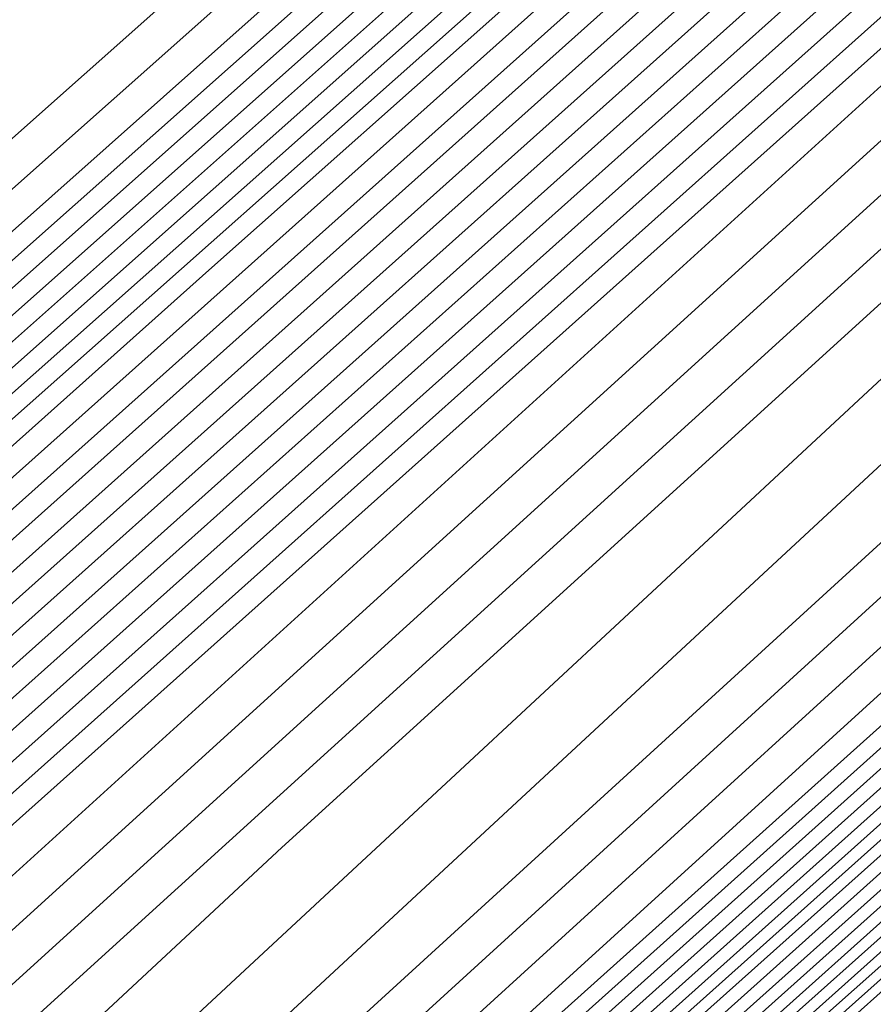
# Model space of a CAD drawing. Extents: x 3249832 to 3255657, y 13789405 to 13793316.
# Tile 944 of 1056: x 3253211.257 to 3253211.789, y 13791260.866 to 13791261.481. Entities that reach past the tile are written whole.
import ezdxf

# ---------------------------------------------------------------- set-up
doc = ezdxf.new("R2010")
doc.units = 0
doc.header["$LTSCALE"] = 100
doc.header["$MEASUREMENT"] = 0
for name, color, linetype in [('GRATIO_03231_CON', 1, 'CONTINUOUS'), ('GRATIO_0323_ICON', 1, 'CONTINUOUS'), ('TARGETS_EAST', 7, 'CONTINUOUS')]:
    doc.layers.add(name, color=color, linetype=linetype)

# ---------------------------------------------------------------- blocks, each defined once
blk = doc.blocks.new('Gratio_032316_contours')
at = {"layer": 'GRATIO_03231_CON', "color": 1, "linetype": 'Continuous', "flags": 128}
for points in [[(3253305.54688, 13791344.02398), (3253290.11807, 13791330.73871), (3253272.33566, 13791315.41836), (3253257.35169, 13791302.48132), (3253257.35169, 13791302.48132), (3253249.01641, 13791295.23342), (3253245.97269, 13791292.5302), (3253245.56158, 13791292.11461), (3253245.4762, 13791292.02112), (3253244.81796, 13791291.45007), (3253243.04036, 13791289.89332), (3253239.87374, 13791287.09206), (3253236.15591, 13791283.78489), (3253233.00154, 13791280.95975), (3253231.24335, 13791279.35625), (3253230.58622, 13791278.7206), (3253230.45309, 13791278.55066), (3253230.05512, 13791278.15482), (3253227.75635, 13791276.08367), (3253221.70905, 13791270.69833), (3253210.99956, 13791261.18264), (3253198.45046, 13791250.01127), (3253187.8184, 13791240.48165), (3253181.88122, 13791235.03903)], [(3253286.91199, 13791327.90351), (3253270.3004, 13791313.58787), (3253256.45986, 13791301.63406), (3253256.45986, 13791301.63406), (3253248.78099, 13791294.94948), (3253245.9825, 13791292.45012), (3253245.61514, 13791292.05411), (3253245.63859, 13791292.02569), (3253245.64831, 13791292.01345), (3253245.6487, 13791292.01213), (3253245.59788, 13791291.97591), (3253245.26894, 13791291.69698), (3253244.38866, 13791290.927), (3253242.82134, 13791289.54052), (3253240.98121, 13791287.90363), (3253239.41995, 13791286.50533), (3253238.54974, 13791285.71168), (3253238.22449, 13791285.39707), (3253238.1586, 13791285.31295), (3253237.76157, 13791284.93959), (3253235.2234, 13791282.67234), (3253228.42923, 13791276.63538), (3253216.32748, 13791265.89058), (3253202.11972, 13791253.25073)], [(3253297.92518, 13791337.32748), (3253283.7059, 13791325.0683), (3253268.26515, 13791311.75736), (3253255.56807, 13791300.78674), (3253255.56807, 13791300.78674), (3253248.54528, 13791294.66582), (3253245.98939, 13791292.3731), (3253245.65849, 13791292.00438), (3253245.28913, 13791291.62069), (3253242.53166, 13791289.14418), (3253235.01486, 13791282.46227), (3253221.55643, 13791270.51307), (3253205.72974, 13791256.43762), (3253192.29706, 13791244.42765), (3253184.78223, 13791237.59171), (3253181.7553, 13791234.70553)], [(3253294.11432, 13791333.97923), (3253280.49981, 13791322.2331), (3253266.22991, 13791309.92685), (3253254.67628, 13791299.93942), (3253254.67628, 13791299.93942), (3253248.30944, 13791294.38233), (3253245.99522, 13791292.29747), (3253245.6983, 13791291.95932), (3253245.72328, 13791291.92907), (3253245.73457, 13791291.91491), (3253245.73653, 13791291.91171), (3253245.34417, 13791291.56965), (3253242.61508, 13791289.1599), (3253235.21755, 13791282.60893), (3253221.98799, 13791270.87558), (3253206.43541, 13791257.0484), (3253193.23698, 13791245.24834), (3253185.84773, 13791238.52662), (3253182.83404, 13791235.65556)], [(3253297.47575, 13791336.80773), (3253286.49262, 13791327.28273), (3253274.08716, 13791316.56326), (3253262.15552, 13791306.27036), (3253252.87956, 13791298.26005), (3253252.87955, 13791298.26005), (3253247.80855, 13791293.84927), (3253245.96162, 13791292.19878), (3253245.72534, 13791291.93024), (3253245.75435, 13791291.89596), (3253245.77563, 13791291.87071), (3253245.78423, 13791291.85986), (3253245.40225, 13791291.53345), (3253242.75996, 13791289.22016), (3253235.61469, 13791282.91332), (3253222.84905, 13791271.60346), (3253207.8468, 13791258.27), (3253195.117, 13791246.88955), (3253187.97877, 13791240.3964), (3253184.99154, 13791237.5556), (3253183.5248, 13791236.08985), (3253181.94747, 13791234.58882)], [(3253294.02642, 13791333.78378), (3253282.68176, 13791323.93448), (3253270.88098, 13791313.72817), (3253260.1195, 13791304.44076), (3253251.98515, 13791297.41577), (3253251.98515, 13791297.41577), (3253247.56681, 13791293.57263), (3253245.95778, 13791292.13434), (3253245.75244, 13791291.89978), (3253245.77853, 13791291.86902), (3253245.79724, 13791291.84682), (3253245.80308, 13791291.83911), (3253245.42475, 13791291.5224), (3253242.82757, 13791289.25555), (3253235.81103, 13791283.06795), (3253223.27892, 13791271.96813), (3253208.55242, 13791258.88089), (3253196.05701, 13791247.71015), (3253189.04429, 13791241.33129), (3253186.07028, 13791238.50562), (3253184.51712, 13791236.96591), (3253182.77185, 13791235.31713)], [(3253301.29459, 13791340.08431), (3253290.57708, 13791330.75983), (3253278.87091, 13791320.58623), (3253267.67519, 13791310.89262), (3253258.08665, 13791302.60747), (3253251.10143, 13791296.55908), (3253251.10143, 13791296.55908), (3253247.34819, 13791293.26908), (3253245.98572, 13791292.03255), (3253245.8053, 13791291.83791), (3253245.44036, 13791291.51929), (3253242.89277, 13791289.29362), (3253236.00649, 13791283.22354), (3253223.70853, 13791272.33307), (3253209.258, 13791259.49181), (3253196.99701, 13791248.53075)], [(3253298.80028, 13791337.8979), (3253287.12774, 13791327.73589), (3253275.06006, 13791317.23798), (3253264.46894, 13791308.05761), (3253256.05008, 13791300.77851), (3253250.20517, 13791295.71695), (3253250.20517, 13791295.71695), (3253247.10226, 13791292.9973), (3253245.97489, 13791291.97616), (3253245.82295, 13791291.81823), (3253245.46055, 13791291.5107), (3253242.95853, 13791289.33101), (3253236.20195, 13791283.37912), (3253224.13814, 13791272.69801), (3253209.96358, 13791260.10273), (3253197.93702, 13791249.35135)], [(3253293.81166, 13791333.52509), (3253280.22907, 13791321.688), (3253267.43835, 13791310.54148), (3253258.05644, 13791302.38759), (3253251.97694, 13791297.12057), (3253248.41264, 13791294.03269), (3253248.41264, 13791294.03269), (3253246.61039, 13791292.45373), (3253245.95323, 13791291.86339), (3253245.85825, 13791291.77885), (3253245.50091, 13791291.49352), (3253243.09006, 13791289.4058), (3253236.59287, 13791283.6903), (3253224.99736, 13791273.4279), (3253211.37474, 13791261.32458), (3253199.81703, 13791250.99255)], [(3253303.37659, 13791341.82156), (3253291.31735, 13791331.33868), (3253276.77973, 13791318.66405), (3253263.6275, 13791307.19323), (3253254.85019, 13791299.55258), (3253249.94037, 13791295.2916), (3253247.51638, 13791293.19057), (3253247.51638, 13791293.19057), (3253246.36446, 13791292.18195), (3253245.9424, 13791291.80701), (3253245.8759, 13791291.75916), (3253245.5211, 13791291.48493), (3253243.15582, 13791289.44319), (3253236.78834, 13791283.84588), (3253225.42697, 13791273.79285), (3253212.08032, 13791261.9355), (3253200.75704, 13791251.81315)], [(3253301.8648, 13791340.49436), (3253288.82304, 13791329.15228), (3253273.33039, 13791315.64011), (3253259.81664, 13791303.84498), (3253251.64394, 13791296.71757), (3253247.9038, 13791293.46263), (3253246.62012, 13791292.34844), (3253246.62012, 13791292.34844), (3253246.11852, 13791291.91017), (3253245.93157, 13791291.75062), (3253245.89355, 13791291.73947), (3253245.54128, 13791291.47634), (3253243.22158, 13791289.48058), (3253236.9838, 13791284.00147), (3253225.85659, 13791274.15779), (3253212.78591, 13791262.54643), (3253201.69705, 13791252.63376)], [(3253300.5659, 13791339.35312), (3253286.80178, 13791327.37918), (3253270.61399, 13791313.25713), (3253256.85612, 13791301.24202), (3253256.85612, 13791301.24202), (3253249.16766, 13791294.52686), (3253246.33164, 13791292.05642), (3253245.91696, 13791291.71344), (3253245.89851, 13791291.73274), (3253245.87492, 13791291.7575), (3253245.85082, 13791291.78299), (3253245.51018, 13791291.52138), (3253243.25445, 13791289.55235), (3253237.16448, 13791284.1725), (3253226.28182, 13791274.52731), (3253213.49094, 13791263.15792), (3253202.63706, 13791253.45436), (3253196.50293, 13791247.87551)], [(3253299.39358, 13791338.31581), (3253285.92669, 13791326.60035), (3253270.08868, 13791312.78289), (3253256.6286, 13791301.0263), (3253256.6286, 13791301.0263), (3253249.10751, 13791294.45446), (3253246.33465, 13791292.03507), (3253245.9313, 13791291.69678), (3253245.91581, 13791291.71286), (3253245.89479, 13791291.73491), (3253245.87194, 13791291.75914), (3253245.54449, 13791291.51054), (3253243.38375, 13791289.62931), (3253237.55458, 13791284.48444), (3253227.14079, 13791275.25743), (3253214.90207, 13791264.3798), (3253204.51707, 13791255.09556), (3253198.63397, 13791249.74529)], [(3253298.80742, 13791337.79716), (3253285.48914, 13791326.21094), (3253269.82603, 13791312.54576), (3253256.51484, 13791300.91844), (3253256.51484, 13791300.91844), (3253249.07744, 13791294.41826), (3253246.33616, 13791292.02439), (3253245.93848, 13791291.68845), (3253245.92446, 13791291.70292), (3253245.90472, 13791291.72362), (3253245.8825, 13791291.74721), (3253245.56164, 13791291.50512), (3253243.4484, 13791289.66779), (3253237.74963, 13791284.64041), (3253227.57028, 13791275.62249), (3253215.60764, 13791264.99074), (3253205.45708, 13791255.91616), (3253199.69949, 13791250.68018)], [(3253298.22127, 13791337.2785), (3253285.05159, 13791325.82153), (3253269.56337, 13791312.30864), (3253256.40107, 13791300.81058), (3253256.40107, 13791300.81058), (3253249.04736, 13791294.38206), (3253246.33767, 13791292.01371), (3253245.94565, 13791291.68012), (3253245.93311, 13791291.69298), (3253245.91465, 13791291.71232), (3253245.89306, 13791291.73529), (3253245.57879, 13791291.49971), (3253243.51305, 13791289.70627), (3253237.94468, 13791284.79639), (3253227.99977, 13791275.98755), (3253216.31321, 13791265.60168), (3253206.39709, 13791256.73676), (3253200.76501, 13791251.61507)], [(3253297.63511, 13791336.75984), (3253284.61405, 13791325.43211), (3253269.30072, 13791312.07152), (3253256.28731, 13791300.70272), (3253256.28731, 13791300.70272), (3253249.01729, 13791294.34586), (3253246.33918, 13791292.00303), (3253245.95282, 13791291.67179), (3253245.94176, 13791291.68304), (3253245.92458, 13791291.70103), (3253245.90361, 13791291.72336), (3253245.59595, 13791291.49429), (3253243.5777, 13791289.74475), (3253238.13974, 13791284.95236), (3253228.42926, 13791276.35261), (3253217.01877, 13791266.21261), (3253207.33709, 13791257.55737), (3253201.83053, 13791252.54996)], [(3253296.46279, 13791335.72253), (3253283.73895, 13791324.65329), (3253268.77541, 13791311.59727), (3253256.05979, 13791300.487), (3253256.05979, 13791300.487), (3253248.95714, 13791294.27347), (3253246.3422, 13791291.98168), (3253245.96716, 13791291.65513), (3253245.95906, 13791291.66315), (3253245.94444, 13791291.67844), (3253245.92473, 13791291.69951), (3253245.63026, 13791291.48345), (3253243.707, 13791289.82171), (3253238.52984, 13791285.2643), (3253229.28824, 13791277.08273), (3253218.4299, 13791267.43449), (3253209.21711, 13791259.19857), (3253203.96156, 13791254.41974), (3253201.17274, 13791251.80591)], [(3253295.87663, 13791335.20388), (3253283.3014, 13791324.26387), (3253268.51275, 13791311.36015), (3253255.94603, 13791300.37914), (3253255.94603, 13791300.37914), (3253248.92653, 13791294.23785), (3253246.33944, 13791291.97568), (3253245.95993, 13791291.66258), (3253245.67105, 13791291.45355), (3253243.78755, 13791289.84359), (3253238.73212, 13791285.41271), (3253229.71987, 13791277.44555), (3253219.13574, 13791268.04515), (3253210.15712, 13791260.01917), (3253205.02708, 13791255.35463), (3253202.25149, 13791252.75594), (3253199.40186, 13791250.10686)], [(3253295.29047, 13791334.68522), (3253282.86386, 13791323.87446), (3253268.2501, 13791311.12303), (3253255.83226, 13791300.27128), (3253255.83226, 13791300.27128), (3253248.89643, 13791294.20168), (3253246.34073, 13791291.96524), (3253245.96634, 13791291.65508), (3253245.68492, 13791291.45158), (3253243.85017, 13791289.8842), (3253238.92627, 13791285.56963), (3253230.14909, 13791277.81089), (3253219.84127, 13791268.65612), (3253211.09712, 13791260.83977), (3253206.0926, 13791256.28952), (3253203.33023, 13791253.70596), (3253200.39417, 13791250.98293)], [(3253294.70431, 13791334.16656), (3253282.42631, 13791323.48505), (3253267.98745, 13791310.88591), (3253255.7185, 13791300.16342), (3253255.7185, 13791300.16342), (3253248.86632, 13791294.16552), (3253246.34201, 13791291.95481), (3253245.97275, 13791291.64758), (3253245.6988, 13791291.44962), (3253243.91279, 13791289.92481), (3253239.12041, 13791285.72655), (3253230.57831, 13791278.17623), (3253220.5468, 13791269.26709), (3253212.03713, 13791261.66037), (3253207.15812, 13791257.22441), (3253204.40898, 13791254.65598), (3253201.38649, 13791251.85899)], [(3253293.53199, 13791333.12925), (3253281.55121, 13791322.70622), (3253267.46214, 13791310.41166), (3253255.49098, 13791299.9477), (3253255.49098, 13791299.9477), (3253248.80612, 13791294.09318), (3253246.34458, 13791291.93395), (3253245.98558, 13791291.63258), (3253245.72656, 13791291.44569), (3253244.03802, 13791290.00603), (3253239.5087, 13791286.04039), (3253231.43675, 13791278.90691), (3253221.95787, 13791270.48904), (3253213.91715, 13791263.30158), (3253209.28916, 13791259.09418), (3253206.56647, 13791256.55602), (3253203.37112, 13791253.61112), (3253198.43501, 13791249.15506)], [(3253299.21969, 13791338.01181), (3253292.94584, 13791332.61059), (3253281.11367, 13791322.3168), (3253267.19948, 13791310.17454), (3253255.37722, 13791299.83984), (3253255.37722, 13791299.83983), (3253248.77601, 13791294.05701), (3253246.34587, 13791291.92352), (3253245.99199, 13791291.62508), (3253245.74044, 13791291.44372), (3253244.10063, 13791290.04663), (3253239.70285, 13791286.19731), (3253231.86597, 13791279.27225), (3253222.6634, 13791271.10001), (3253214.85715, 13791264.12218), (3253210.35468, 13791260.02907), (3253207.64522, 13791257.50604), (3253204.36344, 13791254.48718), (3253199.25939, 13791249.88337)], [(3253298.55474, 13791337.42533), (3253292.35968, 13791332.09194), (3253280.67612, 13791321.92739), (3253266.93683, 13791309.93742), (3253255.26346, 13791299.73197), (3253255.26346, 13791299.73197), (3253248.74591, 13791294.02084), (3253246.34715, 13791291.91308), (3253245.99841, 13791291.61758), (3253245.75432, 13791291.44175), (3253244.16325, 13791290.08724), (3253239.89699, 13791286.35423), (3253232.29519, 13791279.63759), (3253223.36893, 13791271.71098), (3253215.79716, 13791264.94278), (3253211.4202, 13791260.96396), (3253208.72397, 13791258.45606), (3253205.35575, 13791255.36324), (3253200.08377, 13791250.61169)], [(3253297.8898, 13791336.83884), (3253291.77352, 13791331.57328), (3253280.23857, 13791321.53798), (3253266.67418, 13791309.70029), (3253255.14969, 13791299.62411), (3253255.14969, 13791299.62411), (3253248.71581, 13791293.98467), (3253246.34844, 13791291.90265), (3253246.00482, 13791291.61008), (3253245.7682, 13791291.43979), (3253244.22587, 13791290.12785), (3253240.09114, 13791286.51115), (3253232.72441, 13791280.00293), (3253224.07447, 13791272.32196), (3253216.73717, 13791265.76338), (3253212.48572, 13791261.89885), (3253209.80272, 13791259.40608), (3253206.34807, 13791256.23931), (3253200.90814, 13791251.34)], [(3253296.5599, 13791335.66587), (3253290.6012, 13791330.53597), (3253279.36346, 13791320.75917), (3253266.14871, 13791309.22624), (3253254.92163, 13791299.40902), (3253254.92163, 13791299.40903), (3253248.65441, 13791293.91375), (3253246.34916, 13791291.88397), (3253246.0155, 13791291.59761), (3253245.79411, 13791291.43804), (3253244.34991, 13791290.21048), (3253240.47889, 13791286.82562), (3253233.5827, 13791280.7338), (3253225.48551, 13791273.54393), (3253218.61718, 13791267.40458), (3253214.61676, 13791263.76863), (3253211.96021, 13791261.30613), (3253208.3327, 13791257.99143), (3253202.5569, 13791252.79662), (3253198.00539, 13791248.68464)], [(3253295.89496, 13791335.07939), (3253290.01504, 13791330.01731), (3253278.92589, 13791320.36978), (3253265.8859, 13791308.9893), (3253254.80734, 13791299.30179), (3253254.80734, 13791299.30179), (3253248.62314, 13791293.87896), (3253246.34863, 13791291.87568), (3253246.01981, 13791291.5926), (3253245.80618, 13791291.43822), (3253244.41135, 13791290.25247), (3253240.67251, 13791286.98316), (3253234.01176, 13791281.09932), (3253226.19103, 13791274.15492), (3253219.55719, 13791268.22518), (3253215.68228, 13791264.70352), (3253213.03896, 13791262.25615), (3253209.32502, 13791258.8675), (3253203.38128, 13791253.52494), (3253198.62056, 13791249.22763)], [(3253295.23001, 13791334.4929), (3253289.42888, 13791329.49866), (3253278.48833, 13791319.98039), (3253265.62309, 13791308.75236), (3253254.69306, 13791299.19455), (3253254.69306, 13791299.19455), (3253248.59186, 13791293.84417), (3253246.34811, 13791291.86739), (3253246.02412, 13791291.58759), (3253245.81824, 13791291.43839), (3253244.4728, 13791290.29446), (3253240.86613, 13791287.1407), (3253234.44083, 13791281.46484), (3253226.89654, 13791274.76592), (3253220.4972, 13791269.04579), (3253216.7478, 13791265.63841), (3253214.1177, 13791263.20617), (3253210.31733, 13791259.74356), (3253204.20565, 13791254.25325), (3253199.23573, 13791249.77062)], [(3253294.56507, 13791333.90642), (3253288.84272, 13791328.98), (3253278.05076, 13791319.591), (3253265.36028, 13791308.51542), (3253254.57877, 13791299.08731), (3253254.57877, 13791299.08731), (3253248.56059, 13791293.80939), (3253246.34758, 13791291.8591), (3253246.02843, 13791291.58257), (3253245.83031, 13791291.43857), (3253244.53425, 13791290.33645), (3253241.05975, 13791287.29824), (3253234.86989, 13791281.83037), (3253227.60205, 13791275.37691), (3253221.43721, 13791269.86639), (3253217.81332, 13791266.5733), (3253215.19645, 13791264.15619), (3253211.30965, 13791260.61962), (3253205.03003, 13791254.98156), (3253199.8509, 13791250.3136)], [(3253293.23517, 13791332.73345), (3253287.67041, 13791327.94269), (3253277.17563, 13791318.81222), (3253264.83466, 13791308.04155), (3253254.35019, 13791298.87283), (3253254.35019, 13791298.87283), (3253248.49805, 13791293.73981), (3253246.34653, 13791291.84252), (3253246.03705, 13791291.57255), (3253245.85444, 13791291.43892), (3253244.65714, 13791290.42044), (3253241.44699, 13791287.61333), (3253235.72802, 13791282.56142), (3253229.01308, 13791276.59891), (3253223.31722, 13791271.50759), (3253219.94436, 13791268.44307), (3253217.35394, 13791266.05623), (3253213.29428, 13791262.37175), (3253206.67878, 13791256.43818), (3253201.08124, 13791251.39958)], [(3253287.08425, 13791327.42403), (3253276.73806, 13791318.42283), (3253264.57185, 13791307.80461), (3253254.2359, 13791298.76559), (3253254.2359, 13791298.76559), (3253248.46678, 13791293.70503), (3253246.346, 13791291.83423), (3253246.04136, 13791291.56753), (3253245.86651, 13791291.4391), (3253244.71859, 13791290.46243), (3253241.64061, 13791287.77087), (3253236.15708, 13791282.92694), (3253229.71859, 13791277.2099), (3253224.25723, 13791272.32819), (3253221.00988, 13791269.37796), (3253218.43269, 13791267.00625), (3253214.2866, 13791263.24781), (3253207.50316, 13791257.1665), (3253201.69641, 13791251.94257)], [(3253215.27891, 13791264.12388), (3253208.32754, 13791257.89481), (3253202.31158, 13791252.48555), (3253202.06145, 13791252.14692), (3253210.64096, 13791259.57751), (3253224.04748, 13791271.26706)], [(3253216.27123, 13791264.99994), (3253209.15191, 13791258.62312), (3253202.92675, 13791253.02854), (3253202.47191, 13791252.50846), (3253210.88862, 13791259.7953), (3253224.17827, 13791271.38219)], [(3253218.25586, 13791266.75207), (3253210.80067, 13791260.07975), (3253204.15709, 13791254.11451), (3253203.29283, 13791253.23153), (3253211.38394, 13791260.2309), (3253224.43985, 13791271.61246)], [(3253219.24818, 13791267.62813), (3253211.62504, 13791260.80806), (3253204.77226, 13791254.6575), (3253203.70329, 13791253.59307), (3253211.6316, 13791260.4487), (3253224.57064, 13791271.72759)], [(3253220.24049, 13791268.50419), (3253212.44942, 13791261.53637), (3253205.38743, 13791255.20049), (3253204.11375, 13791253.95461), (3253211.87926, 13791260.6665), (3253224.70143, 13791271.84272)], [(3253221.23281, 13791269.38026), (3253213.2738, 13791262.26468), (3253206.0026, 13791255.74348), (3253204.52421, 13791254.31615), (3253212.12692, 13791260.88429), (3253224.83222, 13791271.95786)], [(3253223.21744, 13791271.13238), (3253214.92255, 13791263.72131), (3253207.23294, 13791256.82945), (3253205.34514, 13791255.03922), (3253212.62225, 13791261.31989), (3253225.0938, 13791272.18812)], [(3253215.74693, 13791264.44962), (3253207.84811, 13791257.37244), (3253205.7556, 13791255.40076), (3253212.86991, 13791261.53769), (3253225.22459, 13791272.30326)], [(3253216.57131, 13791265.17793), (3253208.46329, 13791257.91542), (3253206.16606, 13791255.7623), (3253213.11757, 13791261.75549), (3253225.35538, 13791272.41839)], [(3253217.39568, 13791265.90624), (3253209.07846, 13791258.45841), (3253206.57652, 13791256.12384), (3253213.36523, 13791261.97329), (3253225.48617, 13791272.53352)], [(3253219.04444, 13791267.36287), (3253210.3088, 13791259.54439), (3253207.39744, 13791256.84691), (3253213.86055, 13791262.40888), (3253225.74775, 13791272.76379)]]:
    blk.add_lwpolyline(points, dxfattribs=at)
at = {"layer": 'GRATIO_0323_ICON', "color": 7, "linetype": 'Continuous', "flags": 128}
for points in [[(3253300.92509, 13791339.83167), (3253290.30347, 13791330.63098), (3253277.29334, 13791319.39835), (3253264.19154, 13791308.09997), (3253253.77396, 13791299.10432), (3253253.77396, 13791299.10432), (3253248.05021, 13791294.126), (3253245.96481, 13791292.26394), (3253245.69601, 13791291.96314), (3253245.7252, 13791291.92833), (3253245.74632, 13791291.90301), (3253245.75643, 13791291.89038), (3253245.37203, 13791291.55291), (3253242.68738, 13791289.1902), (3253235.41612, 13791282.76112), (3253222.41852, 13791271.23952), (3253207.1411, 13791257.6592), (3253194.17699, 13791246.06894), (3253186.91325, 13791239.46151), (3253183.91279, 13791236.60558), (3253182.53248, 13791235.21378)], [(3253296.30597, 13791335.71149), (3253283.6784, 13791324.71194), (3253271.2492, 13791313.88973), (3253261.26269, 13791305.2226), (3253254.01351, 13791298.94954), (3253249.3089, 13791294.87482), (3253249.3089, 13791294.87482), (3253246.85632, 13791292.72552), (3253245.96406, 13791291.91978), (3253245.8406, 13791291.79854), (3253245.48073, 13791291.50211), (3253243.02429, 13791289.36841), (3253236.39741, 13791283.53471), (3253224.56775, 13791273.06296), (3253210.66916, 13791260.71366), (3253198.87703, 13791250.17195)], [(3253299.97974, 13791338.83447), (3253286.36423, 13791326.98977), (3253270.35134, 13791313.02001), (3253256.74236, 13791301.13416), (3253256.74236, 13791301.13416), (3253249.13759, 13791294.49066), (3253246.33315, 13791292.04574), (3253245.92413, 13791291.70511), (3253245.90716, 13791291.7228), (3253245.88485, 13791291.7462), (3253245.86138, 13791291.77107), (3253245.52733, 13791291.51596), (3253243.3191, 13791289.59083), (3253237.35953, 13791284.32847), (3253226.71131, 13791274.89237), (3253214.19651, 13791263.76886), (3253203.57707, 13791254.27496), (3253197.56845, 13791248.8104)], [(3253297.04895, 13791336.24119), (3253284.1765, 13791325.0427), (3253269.03806, 13791311.8344), (3253256.17355, 13791300.59486), (3253256.17355, 13791300.59486), (3253248.98721, 13791294.30967), (3253246.34069, 13791291.99235), (3253245.95999, 13791291.66346), (3253245.95041, 13791291.6731), (3253245.93451, 13791291.68974), (3253245.91417, 13791291.71143), (3253245.6131, 13791291.48887), (3253243.64235, 13791289.78323), (3253238.33479, 13791285.10833), (3253228.85875, 13791276.71767), (3253217.72434, 13791266.82355), (3253208.2771, 13791258.37797), (3253202.89605, 13791253.48485), (3253200.09399, 13791250.85589)], [(3253294.11815, 13791333.64791), (3253281.98876, 13791323.09563), (3253267.72479, 13791310.64878), (3253255.60474, 13791300.05556), (3253255.60474, 13791300.05556), (3253248.83622, 13791294.12935), (3253246.3433, 13791291.94438), (3253245.97917, 13791291.64008), (3253245.71268, 13791291.44765), (3253243.9754, 13791289.96542), (3253239.31456, 13791285.88347), (3253231.00753, 13791278.54157), (3253221.25234, 13791269.87807), (3253212.97714, 13791262.48097), (3253208.22364, 13791258.15929), (3253205.48773, 13791255.606), (3253202.3788, 13791252.73505), (3253197.61064, 13791248.42675)], [(3253297.22485, 13791336.25236), (3253291.18736, 13791331.05463), (3253279.80103, 13791321.14857), (3253266.41152, 13791309.46318), (3253255.03592, 13791299.51627), (3253255.03592, 13791299.51627), (3253248.68568, 13791293.94854), (3253246.34968, 13791291.89227), (3253246.01119, 13791291.60264), (3253245.78203, 13791291.43788), (3253244.28846, 13791290.1685), (3253240.28527, 13791286.66808), (3253233.15363, 13791280.36827), (3253224.78, 13791272.93293), (3253217.67718, 13791266.58398), (3253213.55124, 13791262.83374), (3253210.88146, 13791260.35611), (3253207.34038, 13791257.11537), (3253201.73252, 13791252.06831)], [(3253293.90012, 13791333.31993), (3253288.25656, 13791328.46134), (3253277.61319, 13791319.20161), (3253265.09747, 13791308.27849), (3253254.46448, 13791298.98007), (3253254.46448, 13791298.98007), (3253248.52932, 13791293.7746), (3253246.34705, 13791291.85081), (3253246.03274, 13791291.57756), (3253245.84238, 13791291.43874), (3253244.5957, 13791290.37845), (3253241.25337, 13791287.45579), (3253235.29895, 13791282.19589), (3253228.30757, 13791275.98791), (3253222.37721, 13791270.68699), (3253218.87884, 13791267.50819), (3253216.2752, 13791265.10621), (3253212.30196, 13791261.49569), (3253205.85441, 13791255.70987), (3253200.46607, 13791250.85659)], [(3253217.26355, 13791265.876), (3253209.97629, 13791259.35143), (3253203.54192, 13791253.57153), (3253202.88237, 13791252.87), (3253211.13628, 13791260.0131), (3253224.30906, 13791271.49733)], [(3253222.22513, 13791270.25632), (3253214.09818, 13791262.993), (3253206.61777, 13791256.28646), (3253204.93468, 13791254.67769), (3253212.37458, 13791261.10209), (3253224.96301, 13791272.07299)], [(3253218.22006, 13791266.63456), (3253209.69363, 13791259.0014), (3253206.98698, 13791256.48538), (3253213.61289, 13791262.19108), (3253225.61696, 13791272.64865)]]:
    blk.add_lwpolyline(points, dxfattribs=at)

msp = doc.modelspace()

# ---------------------------------------------------------------- block references
at = {"layer": 'TARGETS_EAST'}
msp.add_blockref('Gratio_032316_contours', (0, 0), dxfattribs=at)

doc.saveas('drawing.dxf')
